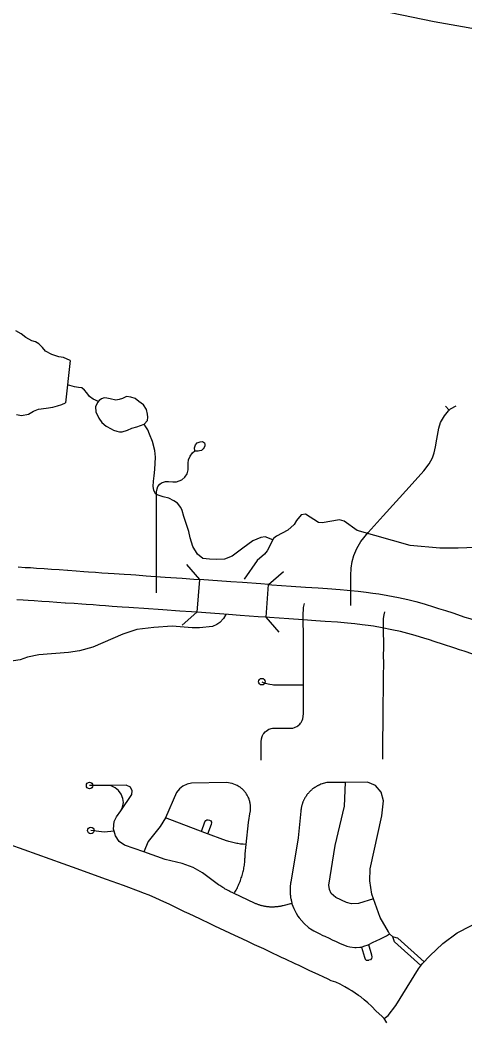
# Model space of a CAD drawing. Extents: x -19 to 366, y -4 to 359.
# Drawn here: x 142.965 to 143.606, y 194.872 to 196.314 of the extents above; entities that cross this region are included whole.
import ezdxf

# ---------------------------------------------------------------- set-up
doc = ezdxf.new("R2010")
doc.units = 0
for name, color, linetype in [('R_Contour Annot', 7, 'Continuous'), ('R_ROW', 7, 'Continuous'), ('R_Striping', 7, 'Continuous'), ('R_Temp Easement', 7, 'Continuous'), ('R_Vert Alg', 7, 'Continuous'), ('R_Water Annot', 7, 'Continuous'), ('Sheet Fence', 7, 'Continuous')]:
    doc.layers.add(name, color=color, linetype=linetype)

msp = doc.modelspace()

# ---------------------------------------------------------------- linework, layer by layer
at = {"layer": 'R_Contour Annot'}
for p, q in [((143.2232, 195.5073), (143.2198, 195.4601)), ((143.3195, 195.453), (143.3229, 195.5002))]:
    msp.add_line(p, q, dxfattribs=at)
for points in [[(142.9622, 195.5255), (142.9721, 195.5249), (142.9797, 195.5245), (142.9887, 195.5239), (142.9997, 195.5231), (143.0104, 195.5223), (143.021, 195.5216), (143.0333, 195.5207), (143.0337, 195.5207)], [(143.0337, 195.5207), (143.0459, 195.5198), (143.057, 195.5191), (143.0635, 195.5186), (143.0734, 195.5179), (143.0826, 195.5172), (143.0916, 195.5166), (143.1007, 195.5159), (143.1149, 195.515), (143.1245, 195.5144), (143.1315, 195.5139), (143.1467, 195.5129), (143.174, 195.5109), (143.1987, 195.5091), (143.2153, 195.5079), (143.2232, 195.5073)], [(143.3229, 195.5002), (143.3116, 195.501), (143.2856, 195.5029), (143.2685, 195.5041), (143.2232, 195.5073)], [(143.3229, 195.5002), (143.3276, 195.4998), (143.3555, 195.4979), (143.3762, 195.4965)], [(143.3762, 195.4965), (143.3942, 195.4952), (143.4078, 195.4943), (143.426, 195.4929), (143.436, 195.4921), (143.4412, 195.4916)], [(143.4412, 195.4916), (143.4522, 195.4906), (143.4636, 195.4892), (143.4734, 195.4879), (143.4819, 195.4866), (143.495, 195.4842)], [(143.0304, 195.4735), (143.03, 195.4735), (143.0177, 195.4744), (143.007, 195.4751), (142.9964, 195.4759), (142.9854, 195.4766), (142.9767, 195.4772), (142.9694, 195.4777), (142.96, 195.4782)], [(143.2198, 195.4601), (143.2119, 195.4607), (143.1952, 195.4619), (143.1705, 195.4637), (143.1434, 195.4657), (143.1283, 195.4667), (143.1215, 195.4671), (143.1119, 195.4677), (143.0974, 195.4687), (143.0881, 195.4694), (143.0792, 195.47), (143.07, 195.4707), (143.0602, 195.4714), (143.0537, 195.4718), (143.0426, 195.4726), (143.0304, 195.4735)], [(143.495, 195.4842), (143.5102, 195.4814), (143.5238, 195.4784), (143.5353, 195.4756), (143.5472, 195.4723), (143.5621, 195.4677)], [(143.3195, 195.453), (143.3082, 195.4538), (143.2822, 195.4556), (143.2651, 195.4569), (143.2198, 195.4601)], [(143.5621, 195.4677), (143.568, 195.4658), (143.5779, 195.4626), (143.5885, 195.4591), (143.606, 195.4533), (143.6128, 195.4511), (143.6195, 195.4489)], [(143.373, 195.4492), (143.3522, 195.4507), (143.3242, 195.4526), (143.3195, 195.453)], [(143.4368, 195.4445), (143.4318, 195.4449), (143.4223, 195.4457), (143.4044, 195.447), (143.3909, 195.448), (143.373, 195.4492)], [(143.4865, 195.4377), (143.4741, 195.4399), (143.4667, 195.4411), (143.4577, 195.4422), (143.4472, 195.4435), (143.4368, 195.4445)], [(143.5481, 195.4224), (143.534, 195.4268), (143.5234, 195.4297), (143.5129, 195.4323), (143.5007, 195.435), (143.4865, 195.4377)], [(143.6047, 195.4039), (143.598, 195.4061), (143.5912, 195.4084), (143.5737, 195.4142), (143.5632, 195.4176), (143.5536, 195.4207), (143.5481, 195.4224)], [(143.6549, 195.3877), (143.6228, 195.398), (143.6075, 195.403), (143.6047, 195.4039)]]:
    msp.add_lwpolyline(points, dxfattribs=at)
at = {"layer": 'R_ROW'}
for points in [[(143.1617, 195.4881), (143.1617, 195.498)], [(143.4417, 195.4698), (143.4415, 195.4884)]]:
    msp.add_lwpolyline(points, dxfattribs=at)
at = {"layer": 'R_Striping'}
msp.add_line((143.583, 195.7514), (143.5781, 195.7575), dxfattribs=at)
for points in [[(143.4415, 195.4884), (143.4414, 195.4948), (143.4414, 195.513), (143.4419, 195.5239), (143.4436, 195.5332), (143.446, 195.5419), (143.4501, 195.5519), (143.4558, 195.562), (143.4664, 195.5753), (143.4881, 195.599), (143.5254, 195.6403), (143.5466, 195.664), (143.5545, 195.6743), (143.5591, 195.683), (143.5615, 195.6901), (143.5637, 195.6985), (143.5656, 195.7097), (143.5683, 195.7255), (143.5708, 195.7336), (143.5765, 195.7431), (143.5802, 195.7483)], [(143.5802, 195.7483), (143.582, 195.7504), (143.583, 195.7514)], [(143.583, 195.7514), (143.5837, 195.7521), (143.5853, 195.7533)], [(143.5853, 195.7533), (143.5931, 195.7578)], [(143.1617, 195.498), (143.1617, 195.6337), (143.1622, 195.6382), (143.1636, 195.6415), (143.1663, 195.6446), (143.1689, 195.6466), (143.1715, 195.6479), (143.1745, 195.6485), (143.1788, 195.6487), (143.1852, 195.6482), (143.1904, 195.6484), (143.1943, 195.6494), (143.198, 195.6513), (143.2021, 195.6548), (143.2059, 195.6596), (143.2071, 195.6653), (143.2073, 195.6708), (143.2069, 195.6753), (143.2076, 195.6798), (143.2099, 195.685), (143.2135, 195.69), (143.2166, 195.693), (143.2163, 195.6971), (143.2175, 195.7013), (143.2201, 195.7042), (143.2242, 195.7059), (143.2273, 195.7063), (143.2294, 195.7056), (143.2308, 195.7042), (143.2313, 195.7023), (143.2313, 195.7002), (143.2304, 195.6976), (143.2287, 195.6956), (143.2261, 195.6935), (143.2232, 195.6928), (143.2213, 195.6924), (143.2192, 195.6924), (143.2179, 195.6926), (143.2166, 195.693)], [(143.3732, 195.3555), (143.3732, 195.361), (143.3732, 195.3686), (143.3732, 195.374), (143.3732, 195.3802), (143.3733, 195.3874), (143.3733, 195.3974), (143.3733, 195.4063), (143.3732, 195.4117), (143.3731, 195.4191), (143.3731, 195.427), (143.3731, 195.4349), (143.373, 195.441), (143.3729, 195.4475), (143.3728, 195.4538), (143.3728, 195.4595), (143.3732, 195.4629), (143.3735, 195.4668), (143.3746, 195.4728)], [(143.4875, 195.2485), (143.4876, 195.2667), (143.4878, 195.283), (143.4879, 195.2942), (143.488, 195.3055), (143.4881, 195.3185), (143.4882, 195.3321), (143.4884, 195.3447), (143.4886, 195.3582), (143.4887, 195.3674), (143.4889, 195.3868), (143.4888, 195.3976), (143.4889, 195.4088), (143.4889, 195.4179), (143.4888, 195.43), (143.4886, 195.4438), (143.4888, 195.4505), (143.4891, 195.4539), (143.4896, 195.4563), (143.4907, 195.4609)], [(143.3131, 195.3601), (143.316, 195.3586), (143.318, 195.3579), (143.3249, 195.3563), (143.3281, 195.3558), (143.33, 195.3557), (143.3326, 195.3556), (143.3368, 195.3556), (143.3463, 195.3556), (143.3521, 195.3555), (143.3583, 195.3556), (143.3732, 195.3555)], [(143.3123, 195.2467), (143.3122, 195.2593), (143.3124, 195.2643), (143.3124, 195.268), (143.3125, 195.2736), (143.3128, 195.2778), (143.3138, 195.2812), (143.3143, 195.2825), (143.3153, 195.2844), (143.316, 195.2854), (143.318, 195.2877), (143.3193, 195.2888), (143.3233, 195.2914), (143.3253, 195.2921), (143.3269, 195.2926), (143.3285, 195.2929), (143.3309, 195.293), (143.3356, 195.2929), (143.3405, 195.293), (143.3457, 195.293), (143.3533, 195.293), (143.3567, 195.2932), (143.3577, 195.2933), (143.3604, 195.294), (143.3611, 195.2943), (143.3637, 195.2955), (143.3649, 195.2963), (143.3656, 195.2968), (143.3678, 195.2988), (143.3691, 195.3003), (143.3699, 195.3013), (143.3709, 195.3032), (143.3712, 195.3039), (143.3723, 195.3066), (143.3729, 195.3098), (143.3731, 195.3142), (143.3731, 195.3213), (143.3731, 195.3255), (143.3732, 195.335), (143.3732, 195.3384), (143.3732, 195.3555)], [(143.2906, 195.1252), (143.294, 195.1572), (143.2965, 195.1724), (143.2967, 195.1736), (143.2969, 195.1749), (143.297, 195.1762), (143.297, 195.1774), (143.297, 195.1787), (143.297, 195.1799), (143.2969, 195.1812), (143.2968, 195.1825), (143.2966, 195.1837), (143.2964, 195.185), (143.2962, 195.1862), (143.2959, 195.1874), (143.2956, 195.1886), (143.2952, 195.1899), (143.2948, 195.191), (143.2943, 195.1922), (143.2938, 195.1934), (143.2933, 195.1945), (143.2927, 195.1956), (143.2921, 195.1967), (143.2914, 195.1978), (143.2907, 195.1989), (143.29, 195.1999), (143.2892, 195.2009), (143.2884, 195.2019), (143.2876, 195.2028), (143.2867, 195.2038), (143.2858, 195.2046), (143.2849, 195.2055), (143.2839, 195.2063), (143.2829, 195.2071), (143.2819, 195.2079), (143.2807, 195.2087), (143.2779, 195.2102), (143.2705, 195.2132), (143.2625, 195.2145), (143.2119, 195.214), (143.2055, 195.2125), (143.1995, 195.2096), (143.1944, 195.2054), (143.1903, 195.2002), (143.1746, 195.164)], [(143.434, 195.2149), (143.4069, 195.2146), (143.3981, 195.2121), (143.3967, 195.2115), (143.396, 195.2111), (143.3953, 195.2108), (143.3945, 195.2105), (143.3938, 195.2101), (143.3931, 195.2097), (143.3924, 195.2094), (143.3918, 195.209), (143.3911, 195.2086), (143.3904, 195.2082), (143.3897, 195.2077), (143.3891, 195.2073), (143.3884, 195.2068), (143.3878, 195.2064), (143.3872, 195.2059), (143.3865, 195.2054), (143.3859, 195.2049), (143.3853, 195.2044), (143.3847, 195.2039), (143.3841, 195.2034), (143.3836, 195.2029), (143.383, 195.2023), (143.3824, 195.2017), (143.3819, 195.2012), (143.3813, 195.2006), (143.3808, 195.2), (143.3803, 195.1994), (143.3798, 195.1988), (143.3793, 195.1982), (143.3788, 195.1976), (143.3783, 195.197), (143.3778, 195.1963), (143.3774, 195.1957), (143.3769, 195.195), (143.3765, 195.1944), (143.3761, 195.1937), (143.3757, 195.193), (143.3753, 195.1924), (143.3749, 195.1917), (143.3745, 195.191), (143.3742, 195.1903), (143.3738, 195.1896), (143.3735, 195.1888), (143.3731, 195.1881), (143.3728, 195.1874), (143.3725, 195.1867), (143.3723, 195.1859), (143.372, 195.1852), (143.3717, 195.1844), (143.3715, 195.1837), (143.3712, 195.1829), (143.371, 195.1822), (143.3708, 195.1814), (143.3706, 195.1807), (143.3704, 195.1799), (143.3703, 195.1791), (143.3701, 195.1783), (143.37, 195.1776), (143.3698, 195.1768), (143.3697, 195.176), (143.3696, 195.1752), (143.3695, 195.1744), (143.3694, 195.1736), (143.3656, 195.1348), (143.3549, 195.0709), (143.3547, 195.0698), (143.3545, 195.0686), (143.3544, 195.0674), (143.3542, 195.0662), (143.3541, 195.0651), (143.3541, 195.0639), (143.354, 195.0627), (143.354, 195.0615), (143.3539, 195.0603), (143.3539, 195.0591), (143.3539, 195.058), (143.354, 195.0568), (143.354, 195.0556), (143.3541, 195.0544), (143.3542, 195.0532), (143.3544, 195.052), (143.3545, 195.0509), (143.3547, 195.0497), (143.3548, 195.0485), (143.355, 195.0474), (143.3553, 195.0462), (143.3555, 195.045), (143.3558, 195.0439), (143.3564, 195.0402)], [(143.4743, 195.047), (143.4524, 195.0403), (143.4424, 195.0399), (143.4353, 195.0417), (143.4199, 195.0489), (143.4133, 195.0546), (143.4106, 195.0603), (143.41, 195.0665), (143.4189, 195.1239), (143.4325, 195.1806), (143.434, 195.2149)], [(143.4743, 195.047), (143.4719, 195.0536), (143.469, 195.0729), (143.4693, 195.0904), (143.4863, 195.1668), (143.4887, 195.1881), (143.4854, 195.2008), (143.4771, 195.2104), (143.4655, 195.2153), (143.434, 195.2149)], [(143.0898, 195.2105), (143.0651, 195.2103)], [(143.1099, 195.1741), (143.1258, 195.1972), (143.1265, 195.2029), (143.1238, 195.208), (143.1176, 195.2107), (143.0898, 195.2105)], [(143.1099, 195.1741), (143.1125, 195.1793), (143.1137, 195.1858), (143.1132, 195.1919), (143.1108, 195.1981), (143.1069, 195.2034), (143.102, 195.2072), (143.096, 195.2097), (143.0898, 195.2105)], [(143.1003, 195.1446), (143.0995, 195.1477), (143.1007, 195.1585), (143.1038, 195.1652), (143.1099, 195.1741)], [(143.1746, 195.164), (143.1666, 195.1515), (143.1493, 195.1296), (143.1431, 195.1147)], [(143.2311, 195.1424), (143.1746, 195.164)], [(143.2263, 195.1442), (143.2313, 195.158), (143.2326, 195.16), (143.2341, 195.1608), (143.2357, 195.1609), (143.2379, 195.1604), (143.2398, 195.1594), (143.2409, 195.1582)], [(143.2355, 195.1407), (143.2405, 195.1546), (143.2411, 195.1566), (143.2409, 195.1582)], [(143.1003, 195.1446), (143.0862, 195.1432), (143.0668, 195.1457)], [(143.1431, 195.1147), (143.1156, 195.1243), (143.1079, 195.1297), (143.1022, 195.1377), (143.1003, 195.1446)], [(143.2906, 195.1252), (143.2863, 195.1256), (143.2845, 195.1258), (143.2826, 195.126), (143.2807, 195.1263), (143.2788, 195.1266), (143.277, 195.1269), (143.2751, 195.1273), (143.2733, 195.1277), (143.2714, 195.1281), (143.2696, 195.1286), (143.2678, 195.1291), (143.2659, 195.1296), (143.2641, 195.1302), (143.2623, 195.1307), (143.2311, 195.1424)], [(143.4894, 194.8743), (143.486, 194.8778), (143.4782, 194.8853), (143.4713, 194.8922), (143.4662, 194.8969), (143.4608, 194.9016), (143.4557, 194.9057), (143.4526, 194.9079), (143.443, 194.9143), (143.4388, 194.9169), (143.4329, 194.9204), (143.4259, 194.9241), (143.4199, 194.9269), (143.4134, 194.9289), (143.4089, 194.931), (143.4014, 194.9345), (143.3953, 194.9374), (143.3814, 194.9439), (143.374, 194.9474), (143.3669, 194.9508), (143.3615, 194.9533), (143.3474, 194.96), (143.3418, 194.9626), (143.3239, 194.9711), (143.316, 194.9748), (143.3029, 194.9809), (143.294, 194.9851), (143.2851, 194.9892), (143.2745, 194.9942), (143.2457, 195.0078), (143.2348, 195.0129), (143.2287, 195.0158), (143.224, 195.018), (143.2085, 195.0253), (143.2019, 195.0285), (143.1913, 195.0335), (143.1796, 195.0391), (143.1719, 195.0427), (143.1605, 195.0479), (143.151, 195.0521), (143.1429, 195.0554), (143.1394, 195.0568), (143.114, 195.0661), (143.0893, 195.0751), (143.067, 195.0831), (143.0471, 195.0902), (143.0269, 195.0975), (142.9894, 195.111), (142.9708, 195.1177), (142.9492, 195.1254)], [(143.2734, 195.0548), (143.2706, 195.056), (143.2689, 195.0568), (143.2672, 195.0576), (143.2655, 195.0585), (143.2638, 195.0593), (143.2621, 195.0603), (143.2605, 195.0612), (143.2589, 195.0622), (143.2573, 195.0632), (143.2557, 195.0642), (143.2541, 195.0652), (143.2525, 195.0663), (143.251, 195.0674), (143.2277, 195.0843), (143.2142, 195.092), (143.1986, 195.0979), (143.1738, 195.1039), (143.1431, 195.1147)], [(143.2734, 195.0548), (143.2744, 195.0564), (143.2753, 195.0581), (143.2762, 195.0597), (143.2771, 195.0614), (143.278, 195.0631), (143.2788, 195.0648), (143.2796, 195.0665), (143.2803, 195.0683), (143.2811, 195.07), (143.2818, 195.0718), (143.2824, 195.0735), (143.2831, 195.0753), (143.2837, 195.0771), (143.2843, 195.0789), (143.2848, 195.0807), (143.2854, 195.0826), (143.2858, 195.0844), (143.2863, 195.0862), (143.2867, 195.0881), (143.2871, 195.0899), (143.2875, 195.0918), (143.2878, 195.0937), (143.2881, 195.0955), (143.2883, 195.0974), (143.2886, 195.0993), (143.2887, 195.1012), (143.2889, 195.1031), (143.289, 195.105), (143.2891, 195.1068), (143.2892, 195.1087), (143.2892, 195.1119), (143.2906, 195.1252)], [(143.3564, 195.0402), (143.3436, 195.0371), (143.3426, 195.0369), (143.3416, 195.0366), (143.3405, 195.0364), (143.3395, 195.0362), (143.3385, 195.036), (143.3374, 195.0358), (143.3364, 195.0357), (143.3353, 195.0356), (143.3343, 195.0354), (143.3332, 195.0353), (143.3322, 195.0353), (143.3312, 195.0352), (143.3301, 195.0352), (143.329, 195.0351), (143.328, 195.0351), (143.3269, 195.0352), (143.3259, 195.0352), (143.3248, 195.0352), (143.3238, 195.0353), (143.3227, 195.0354), (143.3217, 195.0355), (143.3207, 195.0356), (143.3196, 195.0358), (143.3186, 195.0359), (143.3175, 195.0361), (143.3165, 195.0363), (143.3155, 195.0365), (143.3144, 195.0367), (143.3134, 195.037), (143.3124, 195.0373), (143.3114, 195.0376), (143.3104, 195.0379), (143.3094, 195.0382), (143.3084, 195.0385), (143.3074, 195.0389), (143.3064, 195.0392), (143.3054, 195.0396), (143.3045, 195.04), (143.3035, 195.0405), (143.3025, 195.0409), (143.2734, 195.0548)], [(143.3564, 195.0402), (143.3565, 195.0399), (143.3594, 195.0329), (143.3625, 195.0264), (143.3651, 195.0222), (143.367, 195.0196), (143.3741, 195.0114), (143.3805, 195.0057), (143.3836, 195.0036), (143.3882, 195.0008), (143.3957, 194.997), (143.4013, 194.9942), (143.404, 194.993), (143.4101, 194.9902), (143.4145, 194.9881), (143.4205, 194.9853), (143.426, 194.9827), (143.43, 194.981), (143.4355, 194.9788), (143.44, 194.9777), (143.4472, 194.9771), (143.4494, 194.9771), (143.4543, 194.9772), (143.4567, 194.9775), (143.4604, 194.9786), (143.4665, 194.9808), (143.4672, 194.981), (143.4728, 194.984), (143.4789, 194.9869), (143.4835, 194.989), (143.4891, 194.9916), (143.4928, 194.9936), (143.4971, 194.9968)], [(143.4971, 194.9968), (143.4956, 194.9994), (143.4838, 195.0199), (143.4743, 195.047)], [(143.5447, 194.9538), (143.5553, 194.9647), (143.574, 194.9825), (143.5947, 194.9979), (143.6331, 195.0179), (143.6763, 195.0301), (143.7215, 195.0331)], [(143.5022, 194.9922), (143.4971, 194.9968)], [(143.5471, 194.9562), (143.5093, 194.9904), (143.5068, 194.991), (143.5022, 194.9922)], [(143.5425, 194.9507), (143.5045, 194.9852), (143.5035, 194.9879), (143.5022, 194.9922)], [(143.4568, 194.9775), (143.4611, 194.963), (143.4622, 194.9601), (143.4634, 194.9588), (143.4655, 194.9584), (143.4675, 194.9584)], [(143.467, 194.981), (143.4715, 194.9661), (143.4719, 194.9631), (143.4714, 194.9611), (143.4697, 194.9593), (143.4675, 194.9584)], [(143.4894, 194.8743), (143.4953, 194.879), (143.5064, 194.8931), (143.5392, 194.9462), (143.5447, 194.9538)], [(143.4935, 194.8685), (143.4903, 194.8733), (143.4894, 194.8743)]]:
    msp.add_lwpolyline(points, dxfattribs=at)
for centre in [(143.3131, 195.3601), (143.0651, 195.2103), (143.0668, 195.1457)]:
    msp.add_circle(centre, 0.00473, dxfattribs=at)
at = {"layer": 'R_Temp Easement'}
for points in [[(143.0372, 195.8231), (143.0275, 195.8274), (143.0207, 195.8286), (143.0105, 195.8318), (143.0017, 195.8364), (142.997, 195.8419), (142.9921, 195.8472), (142.9872, 195.8498), (142.9819, 195.8514), (142.9734, 195.8563), (142.9664, 195.8614), (142.959, 195.8658)], [(143.0372, 195.8231), (143.0303, 195.762)], [(143.0777, 195.764), (143.0702, 195.7676), (143.0647, 195.7714), (143.0612, 195.7765), (143.0577, 195.7805), (143.054, 195.7836), (143.049, 195.7841), (143.0435, 195.7851), (143.0332, 195.788)], [(142.9596, 195.7451), (142.9668, 195.744), (142.9768, 195.7457), (142.9844, 195.7502), (142.9916, 195.7529), (143.0026, 195.7546), (143.0121, 195.7559), (143.0189, 195.7578), (143.0251, 195.7597), (143.0303, 195.762)], [(143.1435, 195.7315), (143.1486, 195.7368), (143.1488, 195.7414), (143.1486, 195.7459), (143.1473, 195.7524), (143.1428, 195.759), (143.1362, 195.7638), (143.1307, 195.7681), (143.1244, 195.7704), (143.1184, 195.771), (143.1127, 195.7685), (143.1079, 195.767), (143.1028, 195.7659), (143.0949, 195.7678), (143.0897, 195.7687), (143.0861, 195.7691), (143.082, 195.7678), (143.0788, 195.7653), (143.0767, 195.7627), (143.0738, 195.7562), (143.0742, 195.749), (143.0782, 195.7399), (143.0829, 195.7338), (143.0889, 195.7285), (143.0961, 195.7245), (143.0995, 195.7226), (143.1041, 195.7211), (143.1084, 195.7203), (143.1122, 195.7205), (143.1196, 195.7226), (143.1261, 195.7256), (143.1331, 195.7277), (143.1435, 195.7315)], [(143.3291, 195.5646), (143.3179, 195.5689), (143.3119, 195.568), (143.3001, 195.5633), (143.2857, 195.5527), (143.2707, 195.5411), (143.2594, 195.5369), (143.2476, 195.536), (143.2378, 195.5366), (143.2281, 195.5379), (143.2204, 195.544), (143.2137, 195.555), (143.2102, 195.5673), (143.2083, 195.5764), (143.2009, 195.5981), (143.1983, 195.607), (143.1964, 195.6112), (143.1915, 195.6176), (143.1865, 195.621), (143.1794, 195.6247), (143.171, 195.6266), (143.1638, 195.629), (143.1602, 195.6311), (143.1589, 195.6326), (143.1574, 195.6361), (143.1566, 195.6416), (143.1572, 195.649), (143.1582, 195.6567), (143.1591, 195.666), (143.1599, 195.6839), (143.159, 195.6934), (143.1556, 195.7063), (143.1516, 195.7169), (143.1492, 195.723), (143.1461, 195.7277), (143.1435, 195.7315)], [(143.702, 195.5543), (143.6577, 195.555), (143.5961, 195.5526), (143.5697, 195.5527), (143.5269, 195.5566), (143.4504, 195.578), (143.4321, 195.5913), (143.4254, 195.5932), (143.4004, 195.589), (143.3949, 195.5894), (143.3764, 195.6018), (143.3701, 195.6005), (143.3631, 195.5923), (143.3599, 195.5868), (143.3507, 195.5785), (143.3342, 195.5699), (143.33, 195.5665), (143.3211, 195.5488), (143.3171, 195.5437), (143.3063, 195.5347), (143.2879, 195.5077)], [(143.2615, 195.4571), (143.2579, 195.4514), (143.2526, 195.4456), (143.2483, 195.4424), (143.2422, 195.4397), (143.2236, 195.4375), (143.213, 195.4376), (143.184, 195.4399), (143.1575, 195.4383), (143.1332, 195.4354), (143.1129, 195.4286), (143.0696, 195.41), (143.0507, 195.4044), (143.0349, 195.402), (142.9921, 195.3987), (142.9754, 195.3952), (142.965, 195.3916), (142.949, 195.3892), (142.9298, 195.3836)]]:
    msp.add_lwpolyline(points, dxfattribs=at)
at = {"layer": 'R_Vert Alg'}
for points in [[(143.2046, 195.5288), (143.2232, 195.5073)], [(143.3229, 195.5002), (143.3444, 195.5188)], [(143.2198, 195.4601), (143.1984, 195.4415)], [(143.3381, 195.4315), (143.3195, 195.453)]]:
    msp.add_lwpolyline(points, dxfattribs=at)
at = {"layer": 'R_Water Annot'}
msp.add_lwpolyline([(144.7933, 195.7199), (144.7659, 195.7552), (144.7461, 195.7721), (144.7193, 195.7883), (144.694, 195.8024), (144.5721, 195.8518), (144.2789, 195.9709), (144.0936, 196.045), (144.0548, 196.064), (144.0302, 196.0816), (143.9865, 196.1162), (143.89, 196.1916), (143.8294, 196.2311), (143.7786, 196.2586), (143.7385, 196.2741), (143.6976, 196.2854), (143.6567, 196.2946), (143.5616, 196.3115), (143.4989, 196.3242)], dxfattribs=at)
msp.add_lwpolyline([(144.7933, 195.7199), (144.7659, 195.7552), (144.7461, 195.7721), (144.7193, 195.7883), (144.694, 195.8024), (144.5721, 195.8518), (144.2789, 195.9709), (144.0936, 196.045), (144.0548, 196.064), (144.0302, 196.0816), (143.9865, 196.1162), (143.89, 196.1916), (143.8294, 196.2311), (143.7786, 196.2586), (143.7385, 196.2741), (143.6976, 196.2854), (143.6567, 196.2946), (143.5616, 196.3115), (143.4989, 196.3242)], dxfattribs=at)
at = {"layer": 'Sheet Fence'}
for points in [[(146.7783, 1.697), (146.5788, 10.3131), (146.3785, 18.9294), (146.1776, 27.5458), (145.9759, 36.1624), (145.7736, 44.7791), (145.5705, 53.396), (145.3668, 62.013), (145.1624, 70.6301), (144.9572, 79.2474), (144.7514, 87.8648), (144.5449, 96.4823), (144.3377, 105.1), (144.1299, 113.7179), (143.9213, 122.3359), (143.712, 130.954), (143.5021, 139.5723), (143.2915, 148.1907), (143.0802, 156.8092), (142.8682, 165.4279), (142.6555, 174.0468), (142.4422, 182.6658), (142.2282, 191.2849), (142.0135, 199.9042), (141.7981, 208.5236), (141.582, 217.1432), (141.3653, 225.7629), (141.1479, 234.3828), (140.9298, 243.0028), (140.711, 251.623), (140.4916, 260.2433), (140.2715, 268.8638), (140.0508, 277.4844), (139.8293, 286.1051), (139.6072, 294.726), (139.3845, 303.3471), (139.161, 311.9683), (138.937, 320.5896), (138.7122, 329.2111), (138.4868, 337.8328), (138.2607, 346.4546)], [(0, 189.5162), (7.1121, 189.5206), (14.2243, 189.5339), (21.3364, 189.556), (28.4484, 189.5869), (35.5605, 189.6267), (42.6725, 189.6754), (49.7844, 189.7329), (56.8962, 189.7992), (64.0079, 189.8744), (71.1196, 189.9584), (78.2311, 190.0512), (85.3425, 190.1529), (92.4538, 190.2635), (99.5649, 190.3829), (106.6759, 190.5111), (113.7867, 190.6482), (120.8974, 190.7941), (128.0078, 190.9489), (135.1181, 191.1125), (142.2282, 191.2849), (149.338, 191.4662), (156.4476, 191.6563), (163.5569, 191.8553), (170.666, 192.0631), (177.7749, 192.2798), (184.8835, 192.5053), (191.9917, 192.7396), (199.0997, 192.9828), (206.2074, 193.2348), (213.3147, 193.4956), (220.4218, 193.7653), (227.5285, 194.0438), (234.6348, 194.3312), (241.7408, 194.6274), (248.8464, 194.9324), (255.9516, 195.2463), (263.0564, 195.569), (270.1608, 195.9005), (277.2648, 196.2409), (284.3683, 196.5901), (291.4715, 196.9481), (298.5741, 197.315), (305.6763, 197.6907), (312.7781, 198.0753), (319.8793, 198.4686), (326.9801, 198.8708), (334.0804, 199.2818), (341.1801, 199.7017)]]:
    msp.add_spline(points, degree=3, dxfattribs=at)

doc.saveas('drawing.dxf')
